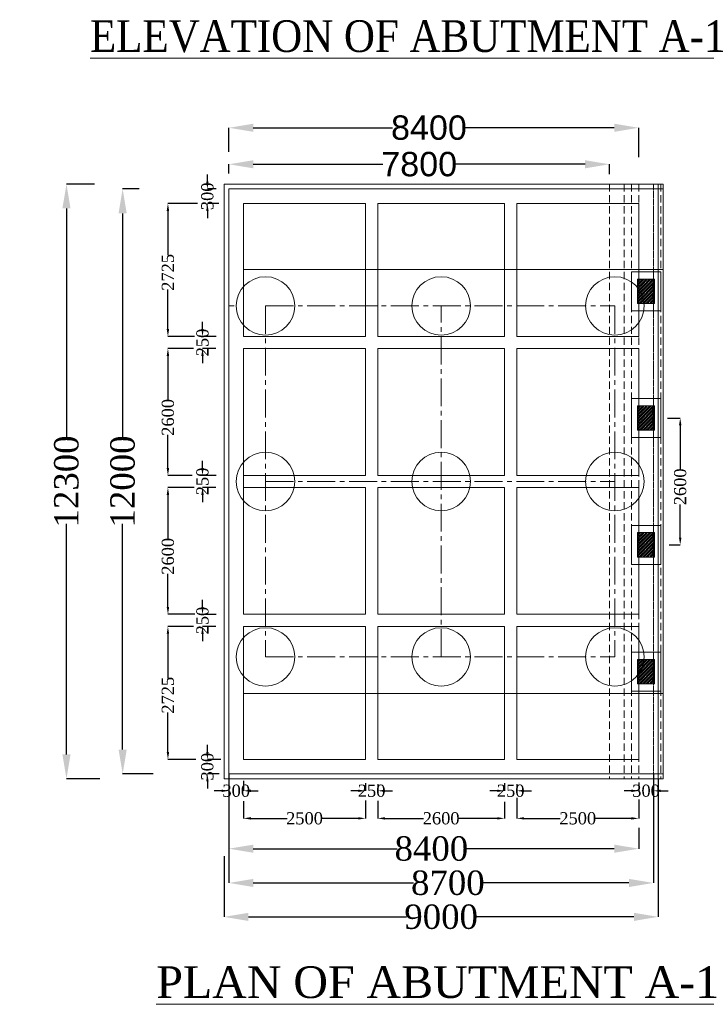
# Model space of a CAD drawing. Header units: millimetres. Extents: x -20950785 to 389010297, y -11535949 to 14056629.
# Tile 505 of 654: x 18014258 to 18042404, y -1525254 to -1484860. Entities that reach past the tile are written whole.
import ezdxf

# ---------------------------------------------------------------- set-up
doc = ezdxf.new("R2010")
doc.units = ezdxf.units.MM
doc.header["$LTSCALE"] = 60
doc.header["$MEASUREMENT"] = 0
doc.linetypes.add('CENTER2', pattern=[28.575, 19.05, -3.175, 3.175, -3.175])
doc.linetypes.add('HIDDEN', pattern=[0.375, 0.25, -0.125])
doc.styles.add('PDF Arial Bold', font='times.ttf')
doc.dimstyles.get("Standard").update_dxf_attribs({"dimtxt": 400, "dimasz": 215, "dimexe": 0.18, "dimexo": 0.0625, "dimgap": 0.09, "dimtad": 0, "dimtih": 1, "dimtoh": 1, "dimdec": 0, "dimzin": 4, "dimdsep": 46, "dimtxsty": 'Standard', "dimblk": 'OPEN90', "dimcen": 0, "dimadec": 0, "dimazin": 1, "dimtfac": 1, "dimtdec": 0, "dimtix": 1, "dimtofl": 0, "dimtmove": 0, "dimatfit": 3, "dimldrblk": 'OPEN30', "dimfxl": 1, "dimtolj": 1, "dimtzin": 0, "dimarcsym": 0})

# ---------------------------------------------------------------- blocks, each defined once
blk = doc.blocks.new('*D2738')
at = {"color": 0, "linetype": 'Continuous', "lineweight": -2, "ltscale": 2, "transparency": 16777216}
for p, q in [((18022834, -1491170), (18022834, -1490791)), ((18023834, -1490791), (18029146, -1490791)), ((18037434, -1490791), (18032121, -1490791)), ((18038434, -1491201), (18038434, -1490791))]:
    blk.add_line(p, q, dxfattribs=at)
at = {"color": 0, "linetype": 'Continuous', "lineweight": 9, "ltscale": 2, "transparency": 16777216}
for points in [[(18023834, -1490625), (18023834, -1490958), (18022834, -1490791)], [(18037434, -1490625), (18037434, -1490958), (18038434, -1490791)]]:
    blk.add_solid(points, dxfattribs=at)
at = {"layer": 'Defpoints', "color": 0, "linetype": 'Continuous', "lineweight": 9, "ltscale": 2, "transparency": 16777216}
for p in [(18038434, -1490791), (18022834, -1491170), (18038434, -1491201)]:
    blk.add_point(p, dxfattribs=at)
at = {"color": 0, "linetype": 'Continuous', "lineweight": 9, "ltscale": 2, "transparency": 16777216, "insert": (18030634, -1490791), "char_height": 1000, "attachment_point": 5, "style": 'PDF Arial Bold'}
blk.add_mtext('\\A1;{\\fArial|b0|i0|c0|p34;7800}', dxfattribs=at)
blk = doc.blocks.new('*D2739')
at = {"color": 0, "linetype": 'Continuous', "lineweight": -2, "ltscale": 2, "transparency": 16777216}
for p, q in [((18022834, -1490277), (18022834, -1489294)), ((18023834, -1489294), (18029541, -1489294)), ((18038634, -1489294), (18032526, -1489294)), ((18039634, -1490494), (18039634, -1489294))]:
    blk.add_line(p, q, dxfattribs=at)
at = {"color": 0, "linetype": 'Continuous', "lineweight": 9, "ltscale": 2, "transparency": 16777216}
for points in [[(18023834, -1489128), (18023834, -1489461), (18022834, -1489294)], [(18038634, -1489128), (18038634, -1489461), (18039634, -1489294)]]:
    blk.add_solid(points, dxfattribs=at)
at = {"layer": 'Defpoints', "color": 0, "linetype": 'Continuous', "lineweight": 9, "ltscale": 2, "transparency": 16777216}
for p in [(18039634, -1489294), (18022834, -1490277), (18039634, -1490494)]:
    blk.add_point(p, dxfattribs=at)
at = {"color": 0, "linetype": 'Continuous', "lineweight": 9, "ltscale": 2, "transparency": 16777216, "insert": (18031034, -1489294), "char_height": 1000, "attachment_point": 5, "style": 'PDF Arial Bold'}
blk.add_mtext('\\A1;{\\fArial|b0|i0|c0|p34;8400}', dxfattribs=at)
blk = doc.blocks.new('*D2740')
at = {"color": 0, "linetype": 'Continuous', "lineweight": -2, "ltscale": 2, "transparency": 16777216}
for p, q in [((18017330, -1491604), (18016174, -1491604)), ((18016175, -1492604), (18016175, -1502071)), ((18016175, -1515004), (18016175, -1505537)), ((18017536, -1516004), (18016174, -1516004))]:
    blk.add_line(p, q, dxfattribs=at)
at = {"color": 0, "linetype": 'Continuous', "lineweight": 9, "ltscale": 2, "transparency": 16777216}
for points in [[(18016008, -1492604), (18016341, -1492604), (18016175, -1491604)], [(18016008, -1515004), (18016341, -1515004), (18016175, -1516004)]]:
    blk.add_solid(points, dxfattribs=at)
at = {"layer": 'Defpoints', "color": 0, "linetype": 'Continuous', "lineweight": 9, "ltscale": 2, "transparency": 16777216}
for p in [(18017330, -1491604), (18016175, -1516004), (18017536, -1516004)]:
    blk.add_point(p, dxfattribs=at)
at = {"color": 0, "linetype": 'Continuous', "lineweight": 9, "ltscale": 2, "transparency": 16777216, "insert": (18016175, -1503804), "char_height": 1000, "attachment_point": 5, "rotation": 90, "style": 'PDF Arial Bold'}
blk.add_mtext('\\A1;12300', dxfattribs=at)
blk = doc.blocks.new('*D2741')
at = {"color": 0, "linetype": 'Continuous', "lineweight": -2, "ltscale": 2, "transparency": 16777216}
for p, q in [((18019152, -1491804), (18018478, -1491804)), ((18018478, -1492804), (18018478, -1502071)), ((18018478, -1514804), (18018478, -1505537)), ((18019723, -1515804), (18018478, -1515804))]:
    blk.add_line(p, q, dxfattribs=at)
at = {"color": 0, "linetype": 'Continuous', "lineweight": 9, "ltscale": 2, "transparency": 16777216}
for points in [[(18018311, -1492804), (18018645, -1492804), (18018478, -1491804)], [(18018311, -1514804), (18018645, -1514804), (18018478, -1515804)]]:
    blk.add_solid(points, dxfattribs=at)
at = {"layer": 'Defpoints', "color": 0, "linetype": 'Continuous', "lineweight": 9, "ltscale": 2, "transparency": 16777216}
for p in [(18019152, -1491804), (18018478, -1515804), (18019723, -1515804)]:
    blk.add_point(p, dxfattribs=at)
at = {"color": 0, "linetype": 'Continuous', "lineweight": 9, "ltscale": 2, "transparency": 16777216, "insert": (18018478, -1503804), "char_height": 1000, "attachment_point": 5, "rotation": 90, "style": 'PDF Arial Bold'}
blk.add_mtext('\\A1;12000', dxfattribs=at)
blk = doc.blocks.new('*D2742')
at = {"color": 0, "linetype": 'Continuous', "lineweight": -2, "ltscale": 2, "transparency": 16777216}
for p, q in [((18021540, -1492404), (18020334, -1492404)), ((18020334, -1492704), (18020334, -1494519)), ((18020334, -1497554), (18020334, -1495931)), ((18021418, -1497854), (18020334, -1497854))]:
    blk.add_line(p, q, dxfattribs=at)
at = {"color": 0, "linetype": 'Continuous', "lineweight": 9, "ltscale": 2, "transparency": 16777216}
for points in [[(18020284, -1492704), (18020384, -1492704), (18020334, -1492404)], [(18020284, -1497554), (18020384, -1497554), (18020334, -1497854)]]:
    blk.add_solid(points, dxfattribs=at)
at = {"layer": 'Defpoints', "color": 0, "linetype": 'Continuous', "lineweight": 9, "ltscale": 2, "transparency": 16777216}
for p in [(18021540, -1492404), (18020334, -1497854), (18021418, -1497854)]:
    blk.add_point(p, dxfattribs=at)
at = {"color": 0, "linetype": 'Continuous', "lineweight": 9, "ltscale": 2, "transparency": 16777216, "insert": (18020334, -1495225), "char_height": 500, "attachment_point": 5, "rotation": 90, "style": 'PDF Arial Bold'}
blk.add_mtext('\\A1;2725', dxfattribs=at)
blk = doc.blocks.new('*D2743')
at = {"color": 0, "linetype": 'Continuous', "lineweight": -2, "ltscale": 2, "transparency": 16777216}
for p, q in [((18021385, -1498354), (18020334, -1498354)), ((18020334, -1498654), (18020334, -1500458)), ((18020334, -1503254), (18020334, -1501893)), ((18021328, -1503554), (18020334, -1503554))]:
    blk.add_line(p, q, dxfattribs=at)
at = {"color": 0, "linetype": 'Continuous', "lineweight": 9, "ltscale": 2, "transparency": 16777216}
for points in [[(18020284, -1498654), (18020384, -1498654), (18020334, -1498354)], [(18020284, -1503254), (18020384, -1503254), (18020334, -1503554)]]:
    blk.add_solid(points, dxfattribs=at)
at = {"layer": 'Defpoints', "color": 0, "linetype": 'Continuous', "lineweight": 9, "ltscale": 2, "transparency": 16777216}
for p in [(18021385, -1498354), (18020334, -1503554), (18021328, -1503554)]:
    blk.add_point(p, dxfattribs=at)
at = {"color": 0, "linetype": 'Continuous', "lineweight": 9, "ltscale": 2, "transparency": 16777216, "insert": (18020334, -1501175), "char_height": 500, "attachment_point": 5, "rotation": 90, "style": 'PDF Arial Bold'}
blk.add_mtext('\\A1;2600', dxfattribs=at)
blk = doc.blocks.new('*D2744')
at = {"color": 0, "linetype": 'Continuous', "lineweight": -2, "ltscale": 2, "transparency": 16777216}
for p, q in [((18021409, -1504054), (18020334, -1504054)), ((18020334, -1504354), (18020334, -1506158)), ((18020334, -1508954), (18020334, -1507593)), ((18021432, -1509254), (18020334, -1509254))]:
    blk.add_line(p, q, dxfattribs=at)
at = {"color": 0, "linetype": 'Continuous', "lineweight": 9, "ltscale": 2, "transparency": 16777216}
for points in [[(18020284, -1504354), (18020384, -1504354), (18020334, -1504054)], [(18020284, -1508954), (18020384, -1508954), (18020334, -1509254)]]:
    blk.add_solid(points, dxfattribs=at)
at = {"layer": 'Defpoints', "color": 0, "linetype": 'Continuous', "lineweight": 9, "ltscale": 2, "transparency": 16777216}
for p in [(18021409, -1504054), (18020334, -1509254), (18021432, -1509254)]:
    blk.add_point(p, dxfattribs=at)
at = {"color": 0, "linetype": 'Continuous', "lineweight": 9, "ltscale": 2, "transparency": 16777216, "insert": (18020334, -1506875), "char_height": 500, "attachment_point": 5, "rotation": 90, "style": 'PDF Arial Bold'}
blk.add_mtext('\\A1;2600', dxfattribs=at)
blk = doc.blocks.new('*D2745')
at = {"color": 0, "linetype": 'Continuous', "lineweight": -2, "ltscale": 2, "transparency": 16777216}
for p, q in [((18021384, -1509754), (18020334, -1509754)), ((18020334, -1510054), (18020334, -1511869)), ((18020334, -1514904), (18020334, -1513281)), ((18021480, -1515204), (18020334, -1515204))]:
    blk.add_line(p, q, dxfattribs=at)
at = {"color": 0, "linetype": 'Continuous', "lineweight": 9, "ltscale": 2, "transparency": 16777216}
for points in [[(18020284, -1510054), (18020384, -1510054), (18020334, -1509754)], [(18020284, -1514904), (18020384, -1514904), (18020334, -1515204)]]:
    blk.add_solid(points, dxfattribs=at)
at = {"layer": 'Defpoints', "color": 0, "linetype": 'Continuous', "lineweight": 9, "ltscale": 2, "transparency": 16777216}
for p in [(18021384, -1509754), (18020334, -1515204), (18021480, -1515204)]:
    blk.add_point(p, dxfattribs=at)
at = {"color": 0, "linetype": 'Continuous', "lineweight": 9, "ltscale": 2, "transparency": 16777216, "insert": (18020334, -1512575), "char_height": 500, "attachment_point": 5, "rotation": 90, "style": 'PDF Arial Bold'}
blk.add_mtext('\\A1;2725', dxfattribs=at)
blk = doc.blocks.new('*D2746')
at = {"color": 0, "linetype": 'Continuous', "lineweight": -2, "ltscale": 2, "transparency": 16777216}
for p, q in [((18021752, -1497554), (18021752, -1497254)), ((18022306, -1497854), (18021752, -1497854)), ((18022295, -1498354), (18021752, -1498354)), ((18021752, -1498654), (18021752, -1498954))]:
    blk.add_line(p, q, dxfattribs=at)
at = {"color": 0, "linetype": 'Continuous', "lineweight": 9, "ltscale": 2, "transparency": 16777216}
for points in [[(18021702, -1497554), (18021802, -1497554), (18021752, -1497854)], [(18021702, -1498654), (18021802, -1498654), (18021752, -1498354)]]:
    blk.add_solid(points, dxfattribs=at)
at = {"layer": 'Defpoints', "color": 0, "linetype": 'Continuous', "lineweight": 9, "ltscale": 2, "transparency": 16777216}
for p in [(18022306, -1497854), (18021752, -1498354), (18022295, -1498354)]:
    blk.add_point(p, dxfattribs=at)
at = {"color": 0, "linetype": 'Continuous', "lineweight": 9, "ltscale": 2, "transparency": 16777216, "insert": (18021752, -1498104), "char_height": 500, "attachment_point": 5, "rotation": 90, "style": 'PDF Arial Bold'}
blk.add_mtext('\\A1;250', dxfattribs=at)
blk = doc.blocks.new('*D2747')
at = {"color": 0, "linetype": 'Continuous', "lineweight": -2, "ltscale": 2, "transparency": 16777216}
for p, q in [((18021752, -1503254), (18021752, -1502954)), ((18022306, -1503554), (18021752, -1503554)), ((18022295, -1504054), (18021752, -1504054)), ((18021752, -1504354), (18021752, -1504654))]:
    blk.add_line(p, q, dxfattribs=at)
at = {"color": 0, "linetype": 'Continuous', "lineweight": 9, "ltscale": 2, "transparency": 16777216}
for points in [[(18021702, -1503254), (18021802, -1503254), (18021752, -1503554)], [(18021702, -1504354), (18021802, -1504354), (18021752, -1504054)]]:
    blk.add_solid(points, dxfattribs=at)
at = {"layer": 'Defpoints', "color": 0, "linetype": 'Continuous', "lineweight": 9, "ltscale": 2, "transparency": 16777216}
for p in [(18022306, -1503554), (18021752, -1504054), (18022295, -1504054)]:
    blk.add_point(p, dxfattribs=at)
at = {"color": 0, "linetype": 'Continuous', "lineweight": 9, "ltscale": 2, "transparency": 16777216, "insert": (18021752, -1503804), "char_height": 500, "attachment_point": 5, "rotation": 90, "style": 'PDF Arial Bold'}
blk.add_mtext('\\A1;250', dxfattribs=at)
blk = doc.blocks.new('*D2748')
at = {"color": 0, "linetype": 'Continuous', "lineweight": -2, "ltscale": 2, "transparency": 16777216}
for p, q in [((18021752, -1508961), (18021752, -1508661)), ((18022306, -1509261), (18021752, -1509261)), ((18022295, -1509761), (18021752, -1509761)), ((18021752, -1510061), (18021752, -1510361))]:
    blk.add_line(p, q, dxfattribs=at)
at = {"color": 0, "linetype": 'Continuous', "lineweight": 9, "ltscale": 2, "transparency": 16777216}
for points in [[(18021702, -1508961), (18021802, -1508961), (18021752, -1509261)], [(18021702, -1510061), (18021802, -1510061), (18021752, -1509761)]]:
    blk.add_solid(points, dxfattribs=at)
at = {"layer": 'Defpoints', "color": 0, "linetype": 'Continuous', "lineweight": 9, "ltscale": 2, "transparency": 16777216}
for p in [(18022306, -1509261), (18021752, -1509761), (18022295, -1509761)]:
    blk.add_point(p, dxfattribs=at)
at = {"color": 0, "linetype": 'Continuous', "lineweight": 9, "ltscale": 2, "transparency": 16777216, "insert": (18021752, -1509511), "char_height": 500, "attachment_point": 5, "rotation": 90, "style": 'PDF Arial Bold'}
blk.add_mtext('\\A1;250', dxfattribs=at)
blk = doc.blocks.new('*D2749')
at = {"color": 0, "linetype": 'Continuous', "lineweight": -2, "ltscale": 2, "transparency": 16777216}
for p, q in [((18021952, -1491505), (18021952, -1491205)), ((18022307, -1491805), (18021952, -1491805)), ((18022424, -1492404), (18021952, -1492404)), ((18021952, -1492704), (18021952, -1493004))]:
    blk.add_line(p, q, dxfattribs=at)
at = {"color": 0, "linetype": 'Continuous', "lineweight": 9, "ltscale": 2, "transparency": 16777216}
for points in [[(18021902, -1491505), (18022002, -1491505), (18021952, -1491805)], [(18021902, -1492704), (18022002, -1492704), (18021952, -1492404)]]:
    blk.add_solid(points, dxfattribs=at)
at = {"layer": 'Defpoints', "color": 0, "linetype": 'Continuous', "lineweight": 9, "ltscale": 2, "transparency": 16777216}
for p in [(18022307, -1491805), (18021952, -1492404), (18022424, -1492404)]:
    blk.add_point(p, dxfattribs=at)
at = {"color": 0, "linetype": 'Continuous', "lineweight": 9, "ltscale": 2, "transparency": 16777216, "insert": (18021952, -1492105), "char_height": 500, "attachment_point": 5, "rotation": 90, "style": 'PDF Arial Bold'}
blk.add_mtext('\\A1;300', dxfattribs=at)
blk = doc.blocks.new('*D2750')
at = {"color": 0, "linetype": 'Continuous', "lineweight": -2, "ltscale": 2, "transparency": 16777216}
for p, q in [((18021952, -1514905), (18021952, -1514605)), ((18022506, -1515205), (18021952, -1515205)), ((18022436, -1515804), (18021952, -1515804)), ((18021952, -1516104), (18021952, -1516404))]:
    blk.add_line(p, q, dxfattribs=at)
at = {"color": 0, "linetype": 'Continuous', "lineweight": 9, "ltscale": 2, "transparency": 16777216}
for points in [[(18021902, -1514905), (18022002, -1514905), (18021952, -1515205)], [(18021902, -1516104), (18022002, -1516104), (18021952, -1515804)]]:
    blk.add_solid(points, dxfattribs=at)
at = {"layer": 'Defpoints', "color": 0, "linetype": 'Continuous', "lineweight": 9, "ltscale": 2, "transparency": 16777216}
for p in [(18022506, -1515205), (18021952, -1515804), (18022436, -1515804)]:
    blk.add_point(p, dxfattribs=at)
at = {"color": 0, "linetype": 'Continuous', "lineweight": 9, "ltscale": 2, "transparency": 16777216, "insert": (18021952, -1515505), "char_height": 500, "attachment_point": 5, "rotation": 90, "style": 'PDF Arial Bold'}
blk.add_mtext('\\A1;300', dxfattribs=at)
blk = doc.blocks.new('*D2751')
at = {"color": 0, "linetype": 'Continuous', "lineweight": -2, "ltscale": 2, "transparency": 16777216}
for p, q in [((18023434, -1516922), (18023434, -1517626)), ((18028434, -1516890), (18028434, -1517626)), ((18023734, -1517626), (18025216, -1517626)), ((18028134, -1517626), (18026651, -1517626))]:
    blk.add_line(p, q, dxfattribs=at)
at = {"color": 0, "linetype": 'Continuous', "lineweight": 9, "ltscale": 2, "transparency": 16777216}
for points in [[(18023734, -1517576), (18023734, -1517676), (18023434, -1517626)], [(18028134, -1517576), (18028134, -1517676), (18028434, -1517626)]]:
    blk.add_solid(points, dxfattribs=at)
at = {"layer": 'Defpoints', "color": 0, "linetype": 'Continuous', "lineweight": 9, "ltscale": 2, "transparency": 16777216}
for p in [(18023434, -1516922), (18028434, -1516890), (18028434, -1517626)]:
    blk.add_point(p, dxfattribs=at)
at = {"color": 0, "linetype": 'Continuous', "lineweight": 9, "ltscale": 2, "transparency": 16777216, "insert": (18025934, -1517626), "char_height": 500, "attachment_point": 5, "style": 'PDF Arial Bold'}
blk.add_mtext('\\A1;2500', dxfattribs=at)
blk = doc.blocks.new('*D2752')
at = {"color": 0, "linetype": 'Continuous', "lineweight": -2, "ltscale": 2, "transparency": 16777216}
for p, q in [((18034634, -1516778), (18034634, -1517626)), ((18039634, -1516857), (18039634, -1517626)), ((18034934, -1517626), (18036416, -1517626)), ((18039334, -1517626), (18037851, -1517626))]:
    blk.add_line(p, q, dxfattribs=at)
at = {"color": 0, "linetype": 'Continuous', "lineweight": 9, "ltscale": 2, "transparency": 16777216}
for points in [[(18034934, -1517576), (18034934, -1517676), (18034634, -1517626)], [(18039334, -1517576), (18039334, -1517676), (18039634, -1517626)]]:
    blk.add_solid(points, dxfattribs=at)
at = {"layer": 'Defpoints', "color": 0, "linetype": 'Continuous', "lineweight": 9, "ltscale": 2, "transparency": 16777216}
for p in [(18034634, -1516778), (18039634, -1516857), (18039634, -1517626)]:
    blk.add_point(p, dxfattribs=at)
at = {"color": 0, "linetype": 'Continuous', "lineweight": 9, "ltscale": 2, "transparency": 16777216, "insert": (18037134, -1517626), "char_height": 500, "attachment_point": 5, "style": 'PDF Arial Bold'}
blk.add_mtext('\\A1;2500', dxfattribs=at)
blk = doc.blocks.new('*D2753')
at = {"color": 0, "linetype": 'Continuous', "lineweight": -2, "ltscale": 2, "transparency": 16777216}
for p, q in [((18028934, -1516906), (18028934, -1517626)), ((18034134, -1516951), (18034134, -1517626)), ((18029234, -1517626), (18030816, -1517626)), ((18033834, -1517626), (18032251, -1517626))]:
    blk.add_line(p, q, dxfattribs=at)
at = {"color": 0, "linetype": 'Continuous', "lineweight": 9, "ltscale": 2, "transparency": 16777216}
for points in [[(18029234, -1517576), (18029234, -1517676), (18028934, -1517626)], [(18033834, -1517576), (18033834, -1517676), (18034134, -1517626)]]:
    blk.add_solid(points, dxfattribs=at)
at = {"layer": 'Defpoints', "color": 0, "linetype": 'Continuous', "lineweight": 9, "ltscale": 2, "transparency": 16777216}
for p in [(18028934, -1516906), (18034134, -1516951), (18034134, -1517626)]:
    blk.add_point(p, dxfattribs=at)
at = {"color": 0, "linetype": 'Continuous', "lineweight": 9, "ltscale": 2, "transparency": 16777216, "insert": (18031534, -1517626), "char_height": 500, "attachment_point": 5, "style": 'PDF Arial Bold'}
blk.add_mtext('\\A1;2600', dxfattribs=at)
blk = doc.blocks.new('*D2754')
at = {"color": 0, "linetype": 'Continuous', "lineweight": -2, "ltscale": 2, "transparency": 16777216}
for p, q in [((18028434, -1516188), (18028434, -1516495)), ((18028934, -1516217), (18028934, -1516495)), ((18028134, -1516495), (18027834, -1516495)), ((18029234, -1516495), (18029534, -1516495))]:
    blk.add_line(p, q, dxfattribs=at)
at = {"color": 0, "linetype": 'Continuous', "lineweight": 9, "ltscale": 2, "transparency": 16777216}
for points in [[(18028134, -1516445), (18028134, -1516545), (18028434, -1516495)], [(18029234, -1516445), (18029234, -1516545), (18028934, -1516495)]]:
    blk.add_solid(points, dxfattribs=at)
at = {"layer": 'Defpoints', "color": 0, "linetype": 'Continuous', "lineweight": 9, "ltscale": 2, "transparency": 16777216}
for p in [(18028434, -1516188), (18028934, -1516217), (18028934, -1516495)]:
    blk.add_point(p, dxfattribs=at)
at = {"color": 0, "linetype": 'Continuous', "lineweight": 9, "ltscale": 2, "transparency": 16777216, "insert": (18028684, -1516495), "char_height": 500, "attachment_point": 5, "style": 'PDF Arial Bold'}
blk.add_mtext('\\A1;250', dxfattribs=at)
blk = doc.blocks.new('*D2755')
at = {"color": 0, "linetype": 'Continuous', "lineweight": -2, "ltscale": 2, "transparency": 16777216}
for p, q in [((18034134, -1516188), (18034134, -1516495)), ((18034634, -1516217), (18034634, -1516495)), ((18033834, -1516495), (18033534, -1516495)), ((18034934, -1516495), (18035234, -1516495))]:
    blk.add_line(p, q, dxfattribs=at)
at = {"color": 0, "linetype": 'Continuous', "lineweight": 9, "ltscale": 2, "transparency": 16777216}
for points in [[(18033834, -1516445), (18033834, -1516545), (18034134, -1516495)], [(18034934, -1516445), (18034934, -1516545), (18034634, -1516495)]]:
    blk.add_solid(points, dxfattribs=at)
at = {"layer": 'Defpoints', "color": 0, "linetype": 'Continuous', "lineweight": 9, "ltscale": 2, "transparency": 16777216}
for p in [(18034134, -1516188), (18034634, -1516217), (18034634, -1516495)]:
    blk.add_point(p, dxfattribs=at)
at = {"color": 0, "linetype": 'Continuous', "lineweight": 9, "ltscale": 2, "transparency": 16777216, "insert": (18034384, -1516495), "char_height": 500, "attachment_point": 5, "style": 'PDF Arial Bold'}
blk.add_mtext('\\A1;250', dxfattribs=at)
blk = doc.blocks.new('*D2756')
at = {"color": 0, "linetype": 'Continuous', "lineweight": -2, "ltscale": 2, "transparency": 16777216}
for p, q in [((18022834, -1516150), (18022834, -1516495)), ((18023434, -1516092), (18023434, -1516495)), ((18022534, -1516495), (18022234, -1516495)), ((18023734, -1516495), (18024034, -1516495))]:
    blk.add_line(p, q, dxfattribs=at)
at = {"color": 0, "linetype": 'Continuous', "lineweight": 9, "ltscale": 2, "transparency": 16777216}
for points in [[(18022534, -1516445), (18022534, -1516545), (18022834, -1516495)], [(18023734, -1516445), (18023734, -1516545), (18023434, -1516495)]]:
    blk.add_solid(points, dxfattribs=at)
at = {"layer": 'Defpoints', "color": 0, "linetype": 'Continuous', "lineweight": 9, "ltscale": 2, "transparency": 16777216}
for p in [(18022834, -1516150), (18023434, -1516092), (18023434, -1516495)]:
    blk.add_point(p, dxfattribs=at)
at = {"color": 0, "linetype": 'Continuous', "lineweight": 9, "ltscale": 2, "transparency": 16777216, "insert": (18023134, -1516495), "char_height": 500, "attachment_point": 5, "style": 'PDF Arial Bold'}
blk.add_mtext('\\A1;300', dxfattribs=at)
blk = doc.blocks.new('*D2757')
at = {"color": 0, "linetype": 'Continuous', "lineweight": -2, "ltscale": 2, "transparency": 16777216}
for p, q in [((18039634, -1516158), (18039634, -1516495)), ((18040234, -1516217), (18040234, -1516495)), ((18039334, -1516495), (18039034, -1516495)), ((18040534, -1516495), (18040834, -1516495))]:
    blk.add_line(p, q, dxfattribs=at)
at = {"color": 0, "linetype": 'Continuous', "lineweight": 9, "ltscale": 2, "transparency": 16777216}
for points in [[(18039334, -1516445), (18039334, -1516545), (18039634, -1516495)], [(18040534, -1516445), (18040534, -1516545), (18040234, -1516495)]]:
    blk.add_solid(points, dxfattribs=at)
at = {"layer": 'Defpoints', "color": 0, "linetype": 'Continuous', "lineweight": 9, "ltscale": 2, "transparency": 16777216}
for p in [(18039634, -1516158), (18040234, -1516217), (18040234, -1516495)]:
    blk.add_point(p, dxfattribs=at)
at = {"color": 0, "linetype": 'Continuous', "lineweight": 9, "ltscale": 2, "transparency": 16777216, "insert": (18039934, -1516495), "char_height": 500, "attachment_point": 5, "style": 'PDF Arial Bold'}
blk.add_mtext('\\A1;300', dxfattribs=at)
blk = doc.blocks.new('*D2758')
at = {"color": 0, "linetype": 'Continuous', "lineweight": -2, "ltscale": 2, "transparency": 16777216}
for p, q in [((18040434, -1516004), (18040434, -1521667)), ((18022634, -1519181), (18022634, -1521667)), ((18023634, -1521667), (18030113, -1521667)), ((18039434, -1521667), (18032955, -1521667))]:
    blk.add_line(p, q, dxfattribs=at)
at = {"color": 0, "linetype": 'Continuous', "lineweight": 9, "ltscale": 2, "transparency": 16777216}
for points in [[(18023634, -1521501), (18023634, -1521834), (18022634, -1521667)], [(18039434, -1521501), (18039434, -1521834), (18040434, -1521667)]]:
    blk.add_solid(points, dxfattribs=at)
at = {"layer": 'Defpoints', "color": 0, "linetype": 'Continuous', "lineweight": 9, "ltscale": 2, "transparency": 16777216}
for p in [(18040434, -1516004), (18022634, -1519181), (18040434, -1521667)]:
    blk.add_point(p, dxfattribs=at)
at = {"color": 0, "linetype": 'Continuous', "lineweight": 9, "ltscale": 2, "transparency": 16777216, "insert": (18031534, -1521667), "char_height": 1000, "attachment_point": 5, "style": 'PDF Arial Bold'}
blk.add_mtext('\\A1;9000', dxfattribs=at)
blk = doc.blocks.new('*D2759')
at = {"color": 0, "linetype": 'Continuous', "lineweight": -2, "ltscale": 2, "transparency": 16777216}
for p, q in [((18039634, -1518009), (18039634, -1518870)), ((18022834, -1518060), (18022834, -1518870)), ((18023834, -1518870), (18029728, -1518870)), ((18038634, -1518870), (18032539, -1518870))]:
    blk.add_line(p, q, dxfattribs=at)
at = {"color": 0, "linetype": 'Continuous', "lineweight": 9, "ltscale": 2, "transparency": 16777216}
for points in [[(18023834, -1518704), (18023834, -1519037), (18022834, -1518870)], [(18038634, -1518704), (18038634, -1519037), (18039634, -1518870)]]:
    blk.add_solid(points, dxfattribs=at)
at = {"layer": 'Defpoints', "color": 0, "linetype": 'Continuous', "lineweight": 9, "ltscale": 2, "transparency": 16777216}
for p in [(18039634, -1518009), (18022834, -1518060), (18039634, -1518870)]:
    blk.add_point(p, dxfattribs=at)
at = {"color": 0, "linetype": 'Continuous', "lineweight": 9, "ltscale": 2, "transparency": 16777216, "insert": (18031134, -1518870), "char_height": 1000, "attachment_point": 5, "style": 'PDF Arial Bold'}
blk.add_mtext('\\A1;8400', dxfattribs=at)
blk = doc.blocks.new('*D2760')
at = {"color": 0, "linetype": 'Continuous', "lineweight": -2, "ltscale": 2, "transparency": 16777216}
for p, q in [((18022834, -1515804), (18022834, -1520275)), ((18040234, -1515804), (18040234, -1520275)), ((18023834, -1520275), (18030403, -1520275)), ((18039234, -1520275), (18033214, -1520275))]:
    blk.add_line(p, q, dxfattribs=at)
at = {"color": 0, "linetype": 'Continuous', "lineweight": 9, "ltscale": 2, "transparency": 16777216}
for points in [[(18023834, -1520109), (18023834, -1520442), (18022834, -1520275)], [(18039234, -1520109), (18039234, -1520442), (18040234, -1520275)]]:
    blk.add_solid(points, dxfattribs=at)
at = {"layer": 'Defpoints', "color": 0, "linetype": 'Continuous', "lineweight": 9, "ltscale": 2, "transparency": 16777216}
for p in [(18022834, -1515804), (18040234, -1515804), (18040234, -1520275)]:
    blk.add_point(p, dxfattribs=at)
at = {"color": 0, "linetype": 'Continuous', "lineweight": 9, "ltscale": 2, "transparency": 16777216, "insert": (18031809, -1520275), "char_height": 1000, "attachment_point": 5, "style": 'PDF Arial Bold'}
blk.add_mtext('\\A1;8700', dxfattribs=at)
blk = doc.blocks.new('*D2784')
at = {"color": 0, "linetype": 'Continuous', "lineweight": -2, "ltscale": 2, "transparency": 16777216}
for p, q in [((18040809, -1501204), (18041335, -1501204)), ((18041335, -1501504), (18041335, -1503308)), ((18041335, -1506104), (18041335, -1504743)), ((18040878, -1506404), (18041335, -1506404))]:
    blk.add_line(p, q, dxfattribs=at)
at = {"color": 0, "linetype": 'Continuous', "lineweight": 9, "ltscale": 2, "transparency": 16777216}
for points in [[(18041285, -1501504), (18041385, -1501504), (18041335, -1501204)], [(18041285, -1506104), (18041385, -1506104), (18041335, -1506404)]]:
    blk.add_solid(points, dxfattribs=at)
at = {"layer": 'Defpoints', "color": 0, "linetype": 'Continuous', "lineweight": 9, "ltscale": 2, "transparency": 16777216}
for p in [(18040809, -1501204), (18040878, -1506404), (18041335, -1506404)]:
    blk.add_point(p, dxfattribs=at)
at = {"color": 0, "linetype": 'Continuous', "lineweight": 9, "ltscale": 2, "transparency": 16777216, "insert": (18041335, -1504025), "char_height": 500, "attachment_point": 5, "rotation": 90, "style": 'PDF Arial Bold'}
blk.add_mtext('\\A1;2600', dxfattribs=at)

msp = doc.modelspace()

# ---------------------------------------------------------------- hatches: boundary and pattern name
at = {"linetype": 'Continuous', "lineweight": 9, "ltscale": 2}
h = msp.add_hatch(dxfattribs=at)
h.set_pattern_fill('GOST_GROUND', scale=10)
h.set_pattern_definition([(45, (-4365363.33, 1516852.69), (141.42135624, 0), [200]), (45, (-4365333.33, 1516852.69), (141.42135624, 0), [200]), (45, (-4365303.33, 1516852.69), (141.42135624, 0), [200])])
h.paths.add_polyline_path([(18039583.67, -1496504.31), (18040283.67, -1496504.31), (18040283.67, -1495504.31), (18039583.67, -1495504.31)])
h = msp.add_hatch(dxfattribs=at)
h.set_pattern_fill('GOST_GROUND', scale=10)
h.set_pattern_definition([(45, (-4365363.33, 1511652.69), (141.42135624, 0), [200]), (45, (-4365333.33, 1511652.69), (141.42135624, 0), [200]), (45, (-4365303.33, 1511652.69), (141.42135624, 0), [200])])
h.paths.add_polyline_path([(18039583.67, -1501704.31), (18040283.67, -1501704.31), (18040283.67, -1500704.31), (18039583.67, -1500704.31)])
h = msp.add_hatch(dxfattribs=at)
h.set_pattern_fill('GOST_GROUND', scale=10)
h.set_pattern_definition([(45, (-4365363.33, 1506452.69), (141.42135624, 0), [200]), (45, (-4365333.33, 1506452.69), (141.42135624, 0), [200]), (45, (-4365303.33, 1506452.69), (141.42135624, 0), [200])])
h.paths.add_polyline_path([(18039583.67, -1506904.31), (18040283.67, -1506904.31), (18040283.67, -1505904.31), (18039583.67, -1505904.31)])
h = msp.add_hatch(dxfattribs=at)
h.set_pattern_fill('GOST_GROUND', scale=10)
h.set_pattern_definition([(45, (-4365363.33, 1501252.69), (141.42135624, 0), [200]), (45, (-4365333.33, 1501252.69), (141.42135624, 0), [200]), (45, (-4365303.33, 1501252.69), (141.42135624, 0), [200])])
h.paths.add_polyline_path([(18039583.67, -1512104.31), (18040283.67, -1512104.31), (18040283.67, -1511104.31), (18039583.67, -1511104.31)])

# ---------------------------------------------------------------- linework, layer by layer
at = {"color": 7, "linetype": 'Continuous', "lineweight": 9, "ltscale": 2}
for p, q in [((18040633.67, -1491604.31), (18022633.67, -1491604.31)), ((18022633.67, -1491604.31), (18022633.67, -1516004.31)), ((18040433.67, -1491604.31), (18040433.67, -1516004.31)), ((18040633.67, -1491604.31), (18040633.67, -1516004.31)), ((18038583.67, -1491804.31), (18022833.67, -1491804.31)), ((18022833.67, -1491804.31), (18022833.67, -1515804.31)), ((18038583.67, -1491804.31), (18040633.67, -1491804.31)), ((18028433.67, -1492404.31), (18023433.67, -1492404.31)), ((18023433.67, -1492404.31), (18023433.67, -1497854.31)), ((18028433.67, -1497854.31), (18028433.67, -1492404.31)), ((18034133.67, -1492404.31), (18028933.67, -1492404.31)), ((18028933.67, -1497854.31), (18028933.67, -1492404.31)), ((18034133.67, -1497854.31), (18034133.67, -1492404.31)), ((18039633.67, -1492404.31), (18034633.67, -1492404.31)), ((18034633.67, -1497854.31), (18034633.67, -1492404.31)), ((18039633.67, -1497854.31), (18039633.67, -1492404.31)), ((18023433.67, -1495104.31), (18040633.67, -1495104.31)), ((18039333.67, -1495204.31), (18040533.67, -1495204.31)), ((18039333.67, -1496804.31), (18039333.67, -1495204.31)), ((18040533.67, -1495204.31), (18040533.67, -1496804.31)), ((18039583.67, -1495504.31), (18039583.67, -1496504.31)), ((18039583.67, -1495504.31), (18040283.67, -1495504.31)), ((18040283.67, -1495504.31), (18040283.67, -1496504.31)), ((18023055.88, -1496604.31), (18022833.67, -1496604.31)), ((18039583.67, -1496504.31), (18040283.67, -1496504.31)), ((18040533.67, -1496804.31), (18039333.67, -1496804.31)), ((18028433.67, -1497854.31), (18023433.67, -1497854.31)), ((18034133.67, -1497854.31), (18028933.67, -1497854.31)), ((18039633.67, -1497854.31), (18034633.67, -1497854.31)), ((18028433.67, -1498354.31), (18023433.67, -1498354.31)), ((18023433.67, -1498354.31), (18023433.67, -1503554.31)), ((18028433.67, -1503554.31), (18028433.67, -1498354.31)), ((18034133.67, -1498354.31), (18028933.67, -1498354.31)), ((18028933.67, -1503554.31), (18028933.67, -1498354.31)), ((18034133.67, -1503554.31), (18034133.67, -1498354.31)), ((18039633.67, -1498354.31), (18034633.67, -1498354.31)), ((18034633.67, -1503554.31), (18034633.67, -1498354.31)), ((18039633.67, -1503554.31), (18039633.67, -1498354.31)), ((18039633.67, -1503554.31), (18039633.67, -1498354.31)), ((18039333.67, -1500404.31), (18040533.67, -1500404.31)), ((18039333.67, -1502004.31), (18039333.67, -1500404.31)), ((18040533.67, -1500404.31), (18040533.67, -1502004.31)), ((18039583.67, -1500704.31), (18039583.67, -1501704.31)), ((18039583.67, -1500704.31), (18040283.67, -1500704.31)), ((18040283.67, -1500704.31), (18040283.67, -1501704.31)), ((18039583.67, -1501704.31), (18040283.67, -1501704.31)), ((18040533.67, -1502004.31), (18039333.67, -1502004.31)), ((18028433.67, -1503554.31), (18023433.67, -1503554.31)), ((18023433.67, -1503554.31), (18023433.67, -1504054.31)), ((18034133.67, -1503554.31), (18028933.67, -1503554.31)), ((18039633.67, -1503554.31), (18034633.67, -1503554.31)), ((18028433.67, -1504054.31), (18023433.67, -1504054.31)), ((18023433.67, -1504054.31), (18023433.67, -1509254.31)), ((18028433.67, -1509254.31), (18028433.67, -1504054.31)), ((18028433.67, -1504404.31), (18028433.67, -1504054.31)), ((18034133.67, -1504054.31), (18028933.67, -1504054.31)), ((18028933.67, -1509254.31), (18028933.67, -1504054.31)), ((18034133.67, -1509254.31), (18034133.67, -1504054.31)), ((18039633.67, -1504054.31), (18034633.67, -1504054.31)), ((18034633.67, -1509254.31), (18034633.67, -1504054.31)), ((18034633.67, -1504404.31), (18034633.67, -1504054.31)), ((18039633.67, -1509254.31), (18039633.67, -1505004.31)), ((18039633.67, -1509254.31), (18039633.67, -1505004.31)), ((18039633.67, -1509254.31), (18039633.67, -1505004.31)), ((18039333.67, -1505604.31), (18040533.67, -1505604.31)), ((18039333.67, -1507204.31), (18039333.67, -1505604.31)), ((18040533.67, -1505604.31), (18040533.67, -1507204.31)), ((18039583.67, -1505904.31), (18039583.67, -1506904.31)), ((18039583.67, -1505904.31), (18040283.67, -1505904.31)), ((18040283.67, -1505904.31), (18040283.67, -1506904.31)), ((18039583.67, -1506904.31), (18040283.67, -1506904.31)), ((18040533.67, -1507204.31), (18039333.67, -1507204.31)), ((18028433.67, -1509254.31), (18023433.67, -1509254.31)), ((18034133.67, -1509254.31), (18028933.67, -1509254.31)), ((18039633.67, -1509254.31), (18034633.67, -1509254.31)), ((18028433.67, -1509754.31), (18023433.67, -1509754.31)), ((18023433.67, -1509754.31), (18023433.67, -1515204.31)), ((18028433.67, -1515204.31), (18028433.67, -1509754.31)), ((18034133.67, -1509754.31), (18028933.67, -1509754.31)), ((18028933.67, -1515204.31), (18028933.67, -1509754.31)), ((18034133.67, -1515204.31), (18034133.67, -1509754.31)), ((18039633.67, -1509754.31), (18034633.67, -1509754.31)), ((18034633.67, -1515204.31), (18034633.67, -1509754.31)), ((18039633.67, -1513004.31), (18039633.67, -1509754.31)), ((18039633.67, -1513004.31), (18039633.67, -1509754.31)), ((18039633.67, -1513004.31), (18039633.67, -1509754.31)), ((18039333.67, -1510804.31), (18040533.67, -1510804.31)), ((18039333.67, -1512404.31), (18039333.67, -1510804.31)), ((18039583.67, -1511104.31), (18039583.67, -1512104.31)), ((18039583.67, -1511104.31), (18040283.67, -1511104.31)), ((18040283.67, -1511104.31), (18040283.67, -1512104.31)), ((18040533.67, -1510804.31), (18040533.67, -1512404.31)), ((18028433.67, -1515204.31), (18028433.67, -1511304.31)), ((18034633.67, -1515204.31), (18034633.67, -1511304.31)), ((18039633.67, -1515204.31), (18039633.67, -1511304.31)), ((18039583.67, -1512104.31), (18040283.67, -1512104.31)), ((18023433.67, -1512504.31), (18040633.67, -1512504.31)), ((18040533.67, -1512404.31), (18039333.67, -1512404.31)), ((18028433.67, -1515204.31), (18023433.67, -1515204.31)), ((18034133.67, -1515204.31), (18028933.67, -1515204.31)), ((18039633.67, -1515204.31), (18034633.67, -1515204.31)), ((18040633.67, -1515804.31), (18022833.67, -1515804.31)), ((18040633.67, -1516004.31), (18022633.67, -1516004.31))]:
    msp.add_line(p, q, dxfattribs=at)
at = {"color": 7, "linetype": 'HIDDEN', "lineweight": 9, "ltscale": 20}
for p, q in [((18038433.67, -1491604.31), (18038433.67, -1516004.31)), ((18039033.67, -1491604.31), (18039033.67, -1516004.31)), ((18039333.67, -1491604.31), (18039333.67, -1516004.31)), ((18039633.67, -1491604.31), (18039633.67, -1516004.31)), ((18040533.67, -1491604.31), (18040533.67, -1516004.31))]:
    msp.add_line(p, q, dxfattribs=at)
at = {"color": 7, "linetype": 'HIDDEN', "lineweight": 9, "ltscale": 2}
for p, q in [((18040233.67, -1491604.31), (18040233.67, -1516004.31)), ((18040633.67, -1491604.31), (18040633.67, -1516004.31)), ((18039633.67, -1507004.31), (18039633.67, -1504054.31)), ((18039633.67, -1507004.31), (18039633.67, -1504054.31))]:
    msp.add_line(p, q, dxfattribs=at)
at = {"color": 7, "linetype": 'CENTER2', "lineweight": 9}
for p, q in [((18024333.67, -1496604.31), (18038655.88, -1496604.31)), ((18024333.67, -1496604.31), (18024333.67, -1511004.31)), ((18031533.67, -1511004.31), (18031533.67, -1496604.31)), ((18038655.88, -1496604.31), (18038655.88, -1511004.31)), ((18024333.67, -1503804.31), (18038655.88, -1503804.31)), ((18024333.67, -1511004.31), (18038655.88, -1511004.31)), ((18024333.67, -1511004.31), (18031533.67, -1511004.31))]:
    msp.add_line(p, q, dxfattribs=at)
at = {"color": 7, "linetype": 'Continuous', "lineweight": 9, "ltscale": 2}
for centre in [(18024333.67, -1496604.31), (18031533.67, -1496604.31), (18038655.88, -1496604.31), (18024333.67, -1503804.31), (18031533.67, -1503804.31), (18038655.88, -1503804.31), (18024333.67, -1511004.31), (18031533.67, -1511004.31), (18038655.88, -1511004.31)]:
    msp.add_circle(centre, 1200, dxfattribs=at)

# ---------------------------------------------------------------- texts
at = {"linetype": 'Continuous', "lineweight": 9, "char_height": 1300, "attachment_point": 1}
for s, insert, width in [('{\\fTimes New Roman|b0|i0|c0|p18;\\L ELEVATION OF ABUTMENT A-1  }', (18016644.13, -1484882.77), 29360.2006), ('\\pi5418.09167,t45718.09167;{\\fTimes New Roman|b0|i0|c0|p18;\\L ELEVATION OF \\P\\pi2504.57329,t42804.57329;ABUTMENT ELEMENT \\P\\pi7381.21352,t47681.21352;DIRECTION}', (16479735.37, -1485544.48), 25045.2677), ('{\\fTimes New Roman|b0|i0|c0|p18;\\LPLAN OF ABUTMENT A-1\\Fitalicc|c0;  }', (18019858.17, -1523694.09), 23943.5244)]:
    msp.add_mtext(s, dxfattribs=dict(at, insert=insert, width=width))

# ---------------------------------------------------------------- dimensions: what is measured, and where the dimension line sits
at = {"color": 7, "linetype": 'Continuous', "lineweight": 9, "ltscale": 2}
for base, p1, p2, text, picture, middle in [((18039633.67, -1489294.34), (18022833.67, -1490277.31), (18039633.67, -1490494.31), '{\\fArial|b0|i0|c0|p34;8400}', '*D2739', (18031033.67, -1489294.34)), ((18038433.67, -1490791.31), (18022833.67, -1491170.31), (18038433.67, -1491201.31), '{\\fArial|b0|i0|c0|p34;7800}', '*D2738', (18030633.67, -1490791.31)), ((18040233.67, -1520275.31), (18022833.67, -1515804.31), (18040233.67, -1515804.31), '8700', '*D2760', (18031808.67, -1520275.31)), ((18040433.67, -1521667.31), (18022633.67, -1519181.31), (18040433.67, -1516004.31), '9000', '*D2758', (18031533.67, -1521667.31)), ((18039633.67, -1518870.31), (18022833.67, -1518060.31), (18039633.67, -1518008.55), '8400', '*D2759', (18031133.67, -1518870.31))]:
    dim = msp.add_linear_dim(base=base, p1=p1, p2=p2, text=text, dimstyle='Standard', override={"dimtxt": 1000, "dimasz": 1000, "dimtxsty": 'PDF Arial Bold', "dimfxl": 300}, dxfattribs=at)
    dim.commit()
    dim.dimension.update_dxf_attribs({"geometry": picture, "text_midpoint": middle, "dimtype": 160})
for base, p1, p2, text, override, picture, middle in [((18021952.32, -1492404.31), (18022307.33, -1491805.31), (18022424, -1492404.31), '300', {"dimtxt": 500, "dimasz": 300, "dimtxsty": 'PDF Arial Bold', "dimfxl": 300}, '*D2749', (18021952.32, -1492104.81)), ((18016174.67, -1516004.31), (18017330.17, -1491604.31), (18017536.17, -1516004.31), '12300', {"dimtxt": 1000, "dimasz": 1000, "dimtxsty": 'PDF Arial Bold', "dimfxl": 300}, '*D2740', (18016174.67, -1503804.31)), ((18018478.17, -1515804.31), (18019152.17, -1491804.31), (18019723.17, -1515804.31), '12000', {"dimtxt": 1000, "dimasz": 1000, "dimtxsty": 'PDF Arial Bold', "dimfxl": 300}, '*D2741', (18018478.17, -1503804.31)), ((18020334.32, -1497854.31), (18021540.32, -1492404.31), (18021418.32, -1497854.31), '2725', {"dimtxt": 500, "dimasz": 300, "dimtxsty": 'PDF Arial Bold', "dimfxl": 300}, '*D2742', (18020334.32, -1495225.31)), ((18021752.32, -1498354.31), (18022306.32, -1497854.31), (18022295.32, -1498354.31), '250', {"dimtxt": 500, "dimasz": 300, "dimtxsty": 'PDF Arial Bold', "dimfxl": 300}, '*D2746', (18021752.32, -1498104.31)), ((18020334.32, -1503554.31), (18021385.32, -1498354.31), (18021328.32, -1503554.31), '2600', {"dimtxt": 500, "dimasz": 300, "dimtxsty": 'PDF Arial Bold', "dimfxl": 300}, '*D2743', (18020334.32, -1501175.31)), ((18041334.67, -1506404.31), (18040809.25, -1501204.31), (18040877.67, -1506404.31), '2600', {"dimtxt": 500, "dimasz": 300, "dimtxsty": 'PDF Arial Bold', "dimfxl": 300}, '*D2784', (18041334.67, -1504025.31)), ((18021752.32, -1504054.31), (18022306.32, -1503554.31), (18022295.32, -1504054.31), '250', {"dimtxt": 500, "dimasz": 300, "dimtxsty": 'PDF Arial Bold', "dimfxl": 300}, '*D2747', (18021752.32, -1503804.31)), ((18020334.32, -1509254.31), (18021409.32, -1504054.31), (18021432.32, -1509254.31), '2600', {"dimtxt": 500, "dimasz": 300, "dimtxsty": 'PDF Arial Bold', "dimfxl": 300}, '*D2744', (18020334.32, -1506875.31)), ((18021752.32, -1509761.31), (18022306.32, -1509261.31), (18022295.32, -1509761.31), '250', {"dimtxt": 500, "dimasz": 300, "dimtxsty": 'PDF Arial Bold', "dimfxl": 300}, '*D2748', (18021752.32, -1509511.31)), ((18020334.32, -1515204.31), (18021384.32, -1509754.31), (18021480.32, -1515204.31), '2725', {"dimtxt": 500, "dimasz": 300, "dimtxsty": 'PDF Arial Bold', "dimfxl": 300}, '*D2745', (18020334.32, -1512575.31)), ((18021952.32, -1515804.31), (18022506.32, -1515205.31), (18022436.32, -1515804.31), '300', {"dimtxt": 500, "dimasz": 300, "dimtxsty": 'PDF Arial Bold', "dimfxl": 300}, '*D2750', (18021952.32, -1515504.81))]:
    dim = msp.add_linear_dim(base=base, p1=p1, p2=p2, angle=90, text=text, dimstyle='Standard', override=override, dxfattribs=at)
    dim.commit()
    dim.dimension.update_dxf_attribs({"geometry": picture, "text_midpoint": middle, "dimtype": 160, "text_rotation": 90})
for base, p1, p2, text, override, picture, middle in [((18023433.67, -1516495.31), (18022833.67, -1516150.05), (18023433.67, -1516092.31), '300', {"dimtxt": 500, "dimasz": 300, "dimtxsty": 'PDF Arial Bold', "dimfxl": 300}, '*D2756', (18023133.67, -1516495.31)), ((18028933.67, -1516495.31), (18028433.67, -1516188.31), (18028933.67, -1516217.31), '250', {"dimtxt": 500, "dimasz": 300, "dimtxsty": 'PDF Arial Bold', "dimfxl": 300}, '*D2754', (18028683.67, -1516495.31)), ((18034633.67, -1516495.31), (18034133.67, -1516188.31), (18034633.67, -1516217.31), '250', {"dimtxt": 500, "dimasz": 300, "dimtxsty": 'PDF Arial Bold', "dimfxl": 300}, '*D2755', (18034383.67, -1516495.31)), ((18040233.67, -1516495.31), (18039633.67, -1516158.31), (18040233.67, -1516217.31), '300', {"dimtxt": 500, "dimasz": 300, "dimtxsty": 'PDF Arial Bold', "dimfxl": 300}, '*D2757', (18039933.67, -1516495.31)), ((18039633.67, -1517626.31), (18034633.67, -1516778.31), (18039633.67, -1516857.31), '2500', {"dimtxt": 500, "dimasz": 300, "dimtxsty": 'PDF Arial Bold', "dimfxl": 300}, '*D2752', (18037133.67, -1517626.31)), ((18028433.67, -1517626.31), (18023433.67, -1516922.31), (18028433.67, -1516890.31), '2500', {"dimtxt": 500, "dimasz": 300, "dimtxsty": 'PDF Arial Bold', "dimfxl": 300, "dimlwd": 65534}, '*D2751', (18025933.67, -1517626.31)), ((18034133.67, -1517626.31), (18028933.67, -1516906.31), (18034133.67, -1516951.31), '2600', {"dimtxt": 500, "dimasz": 300, "dimtxsty": 'PDF Arial Bold', "dimfxl": 300}, '*D2753', (18031533.67, -1517626.31))]:
    dim = msp.add_linear_dim(base=base, p1=p1, p2=p2, text=text, dimstyle='Standard', override=override, dxfattribs=at)
    dim.commit()
    dim.dimension.update_dxf_attribs({"geometry": picture, "text_midpoint": middle})

doc.saveas('drawing.dxf')
